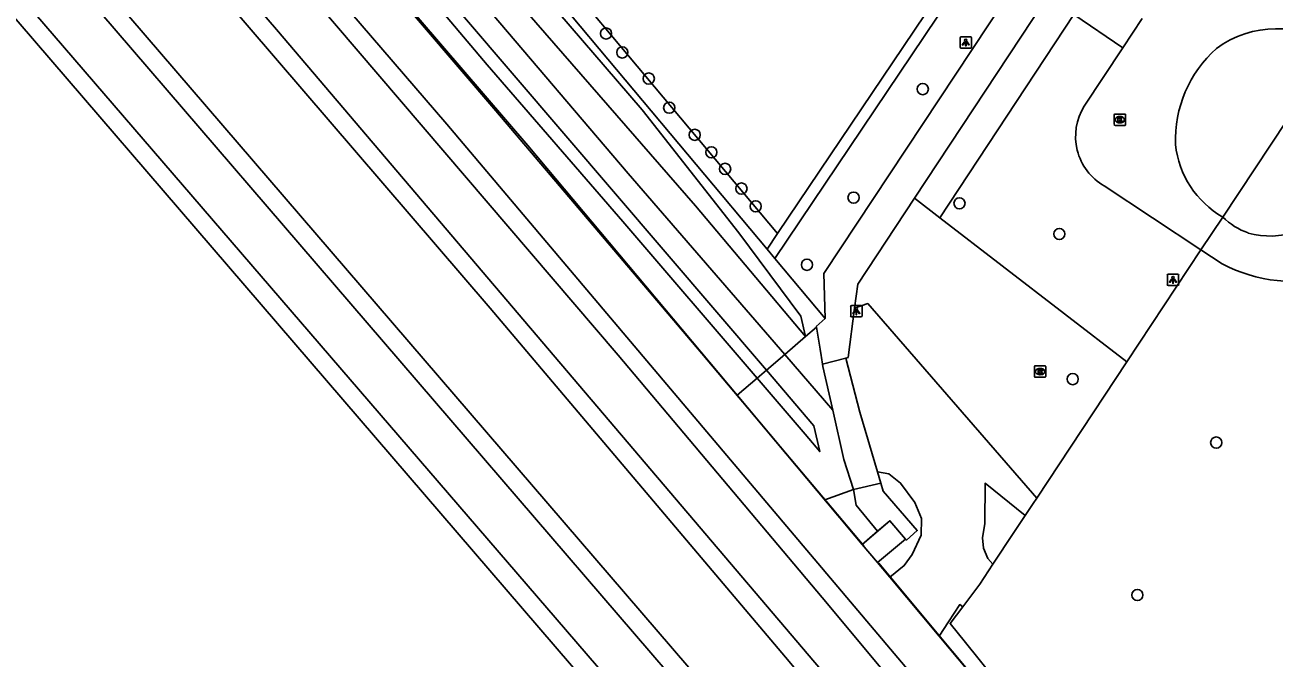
# Model space of a CAD drawing. Extents: x 159280 to 160375, y 384531 to 385872.
# Drawn here: x 159776.9 to 159886.2, y 384605.8 to 384661.3 of the extents above; entities that cross this region are included whole.
import ezdxf

# ---------------------------------------------------------------- set-up
doc = ezdxf.new("R2010")
doc.units = 0
for name, color, linetype in [('IMGEO_Boom', 7, 'Continuous'), ('IMGEO_Grasland_overig', 7, 'Continuous'), ('IMGEO_Groenvoorziening', 7, 'Continuous'), ('IMGEO_Hek', 7, 'Continuous'), ('IMGEO_Kolk', 7, 'Continuous'), ('IMGEO_Lichtpunt', 7, 'Continuous'), ('IMGEO_Muur', 7, 'Continuous'), ('IMGEO_Perron', 7, 'Continuous'), ('IMGEO_Rijbaan_lokaal_open', 7, 'Continuous'), ('IMGEO_Rioolput', 7, 'Continuous'), ('IMGEO_Spoor', 7, 'Continuous'), ('IMGEO_Struiken', 7, 'Continuous'), ('IMGEO_Voetpad_halfverhard', 7, 'Continuous'), ('IMGEO_Voetpad_op_trap', 7, 'Continuous'), ('IMGEO_Voetpad_open', 7, 'Continuous')]:
    doc.layers.add(name, color=color, linetype=linetype)

msp = doc.modelspace()

# ---------------------------------------------------------------- linework, layer by layer
at = {"layer": 'IMGEO_Boom'}
for centre in [(159827.78, 384660.54), (159829.2, 384658.88), (159831.52, 384656.6), (159855.5, 384655.68), (159833.31, 384654.05), (159835.54, 384651.68), (159837, 384650.15), (159838.2, 384648.7), (159839.63, 384646.98), (159849.44, 384646.19), (159840.88, 384645.43), (159858.71, 384645.69), (159867.45, 384643.01), (159845.36, 384640.32), (159868.62, 384630.32), (159881.18, 384624.77), (159874.28, 384611.44)]:
    msp.add_circle(centre, 0.489, dxfattribs=at)
at = {"layer": 'IMGEO_Grasland_overig'}
for points in [[(159865.47, 384619.92), (159850.68, 384636.92), (159849.52, 384636.52)], [(159843.42, 384632.47), (159847.62, 384627.61)], [(159841.81, 384631.1), (159845.96, 384626.23), (159846.48, 384623.98), (159845.2, 384625.5), (159841, 384630.41)], [(159852.61, 384612.99), (159853.87, 384614.01), (159854.58, 384614.97), (159855.36, 384616.66), (159855.4, 384618.14), (159854.81, 384619.53), (159853.56, 384621.23), (159852.53, 384622.05), (159851.54, 384622.21)], [(159864.46, 384618.4), (159860.95, 384621.22), (159860.93, 384617.68), (159860.73, 384616.44), (159860.8, 384615.54), (159861.19, 384614.63), (159861.64, 384614.14)], [(159846.92, 384619.76), (159849.43, 384620.67)], [(159864.46, 384618.4), (159865.16, 384619.45), (159865.47, 384619.92)], [(159861.64, 384614.14), (159863.47, 384616.9), (159864.46, 384618.4)], [(159858.99, 384610.42), (159860.48, 384612.39), (159861.64, 384614.14)], [(159858.99, 384610.42), (159858.74, 384610.6), (159857.76, 384609.11), (159856.92, 384607.84)], [(159891.82, 384570.68), (159890.39, 384568.56), (159859.24, 384607.28), (159857.88, 384608.96), (159858.99, 384610.42)]]:
    msp.add_lwpolyline(points, dxfattribs=at)
at = {"layer": 'IMGEO_Groenvoorziening'}
for points in [[(159810.8, 384678.74), (159812.02, 384679.74), (159842.79, 384643.04)], [(159842.55, 384640.88), (159863.3, 384671.71)], [(159842.79, 384643.04), (159853.8, 384659.4), (159862.37, 384672.12)], [(159856.98, 384644.42), (159868.71, 384662.19)], [(159891.58, 384659.33), (159881.75, 384644.49)], [(159854.76, 384646.13), (159856.98, 384644.42)], [(159856.98, 384644.42), (159873.36, 384631.82)], [(159841.88, 384641.68), (159842.79, 384643.04)], [(159873.36, 384631.82), (159879.84, 384641.61)], [(159865.47, 384619.92), (159873.36, 384631.82)]]:
    msp.add_lwpolyline(points, dxfattribs=at)
at = {"layer": 'IMGEO_Hek'}
for points in [[(159850.33, 384615.75), (159836.17, 384632.56), (159818.14, 384653.77), (159811.53, 384661.47), (159808.95, 384664.54), (159793.3, 384682.73), (159775.1, 384703.86), (159745.04, 384738.72), (159729.35, 384756.92), (159711.11, 384778.07), (159708.99, 384780.53)], [(159810.8, 384678.74), (159841.88, 384641.68)], [(159841.88, 384641.68), (159842.55, 384640.88)], [(159842.55, 384640.88), (159846.96, 384635.62)], [(159846.96, 384635.62), (159846.18, 384634.92)], [(159851.66, 384614.23), (159858.06, 384606.52), (159879.86, 384580.49), (159884.41, 384574.94), (159886.09, 384572.85), (159892.98, 384564.38), (159895.2, 384566.31), (159896.93, 384566.42), (159903.95, 384566.89), (159908.2, 384567.2)]]:
    msp.add_lwpolyline(points, dxfattribs=at)
at = {"layer": 'IMGEO_Kolk'}
for p, q in [((159872.24, 384652.57), (159872.24, 384653.42)), ((159872.32, 384653.5), (159873.17, 384653.5)), ((159872.73, 384653.28), (159872.76, 384653.28)), ((159873.24, 384653.42), (159873.24, 384652.57)), ((159873.17, 384652.5), (159872.32, 384652.5)), ((159872.75, 384652.72), (159872.73, 384652.72))]:
    msp.add_line(p, q, dxfattribs=at)
for points in [[(159872.24, 384652.57), (159872.24, 384653.42)], [(159872.32, 384653.5), (159873.17, 384653.5)], [(159872.56, 384653.2), (159872.69, 384653.2), (159872.69, 384653.05), (159872.82, 384653.2), (159872.98, 384653.2), (159872.83, 384653.05), (159872.99, 384652.8), (159872.83, 384652.8), (159872.75, 384652.96), (159872.69, 384652.89), (159872.69, 384652.8), (159872.56, 384652.8), (159872.56, 384653.2)], [(159873.24, 384653.42), (159873.24, 384652.57)], [(159873.17, 384652.5), (159872.32, 384652.5)]]:
    msp.add_lwpolyline(points, dxfattribs=at)
for centre, start, end in [((159872.32, 384653.42), 91.552, 178.448), ((159872.32, 384653.42), 91.552, 178.448), ((159873.17, 384653.42), 1.552, 88.448), ((159873.17, 384653.42), 1.552, 88.448), ((159872.32, 384652.57), 181.552, 268.448), ((159872.32, 384652.57), 181.552, 268.448), ((159873.17, 384652.57), 271.552, 358.448), ((159873.17, 384652.57), 271.552, 358.448)]:
    msp.add_arc(centre, 0.0765, start, end, dxfattribs=at)
for centre, major_axis, ratio, start_param, end_param in [((159872.73, 384653), (-0.387, 0.002), 0.722429, 4.712389, 7.853982), ((159872.75, 384653), (-0.39, 0.002), 0.717154, 1.570796, 4.712389)]:
    msp.add_ellipse(centre, major_axis=major_axis, ratio=ratio, start_param=start_param, end_param=end_param, dxfattribs=at)
at = {"layer": 'IMGEO_Lichtpunt'}
for p, q in [((159858.76, 384660.15), (159858.76, 384659.35)), ((159858.76, 384660.15), (159858.76, 384659.35)), ((159859.67, 384660.25), (159858.86, 384660.25)), ((159859.67, 384660.25), (159858.86, 384660.25)), ((159859.76, 384659.35), (159859.76, 384660.15)), ((159859.76, 384659.35), (159859.76, 384660.15)), ((159858.86, 384659.25), (159859.67, 384659.25)), ((159858.86, 384659.25), (159859.67, 384659.25)), ((159876.9, 384639.4), (159876.9, 384638.6)), ((159876.9, 384639.4), (159876.9, 384638.6)), ((159877.8, 384639.5), (159876.99, 384639.5)), ((159877.8, 384639.5), (159876.99, 384639.5)), ((159877.89, 384638.6), (159877.89, 384639.4)), ((159877.89, 384638.6), (159877.89, 384639.4)), ((159876.99, 384638.5), (159877.8, 384638.5)), ((159876.99, 384638.5), (159877.8, 384638.5)), ((159849.19, 384636.66), (159849.19, 384635.85)), ((159849.19, 384636.66), (159849.19, 384635.85)), ((159850.09, 384636.75), (159849.28, 384636.75)), ((159850.09, 384636.75), (159849.28, 384636.75)), ((159850.19, 384635.85), (159850.19, 384636.66)), ((159850.19, 384635.85), (159850.19, 384636.66)), ((159849.28, 384635.76), (159850.09, 384635.76)), ((159849.28, 384635.76), (159850.09, 384635.76))]:
    msp.add_line(p, q, dxfattribs=at)
for points in [[(159859.14, 384659.82), (159859.18, 384659.79), (159858.99, 384659.53), (159858.95, 384659.55), (159859.14, 384659.82)], [(159859.24, 384659.77), (159859.29, 384659.77), (159859.29, 384659.45), (159859.24, 384659.45), (159859.24, 384659.77)], [(159859.35, 384659.79), (159859.39, 384659.82), (159859.57, 384659.55), (159859.54, 384659.53), (159859.35, 384659.79)], [(159877.27, 384639.07), (159877.31, 384639.04), (159877.12, 384638.78), (159877.08, 384638.8), (159877.27, 384639.07)], [(159877.37, 384639.02), (159877.42, 384639.02), (159877.42, 384638.7), (159877.37, 384638.7), (159877.37, 384639.02)], [(159877.48, 384639.04), (159877.52, 384639.07), (159877.71, 384638.8), (159877.67, 384638.78), (159877.48, 384639.04)], [(159849.56, 384636.32), (159849.6, 384636.3), (159849.41, 384636.03), (159849.38, 384636.06), (159849.56, 384636.32)], [(159849.66, 384636.28), (159849.71, 384636.28), (159849.71, 384635.95), (159849.66, 384635.95), (159849.66, 384636.28)], [(159849.77, 384636.3), (159849.81, 384636.32), (159850, 384636.06), (159849.96, 384636.03), (159849.77, 384636.3)]]:
    msp.add_lwpolyline(points, dxfattribs=at)
for centre in [(159859.26, 384659.95), (159877.4, 384639.2), (159849.69, 384636.46)]:
    msp.add_circle(centre, 0.0994, dxfattribs=at)
for centre, start, end in [((159858.86, 384660.15), 90, 180), ((159858.86, 384660.15), 90, 180), ((159859.67, 384660.15), 0, 90), ((159859.67, 384660.15), 0, 90), ((159858.86, 384659.35), 180, 270), ((159858.86, 384659.35), 180, 270), ((159859.67, 384659.35), 270, 0), ((159859.67, 384659.35), 270, 360), ((159876.99, 384639.4), 90, 180), ((159876.99, 384639.4), 90, 180), ((159877.8, 384639.4), 0, 90), ((159877.8, 384639.4), 0, 90), ((159876.99, 384638.6), 180, 270), ((159876.99, 384638.6), 180, 270), ((159877.8, 384638.6), 270, 0), ((159877.8, 384638.6), 270, 360), ((159849.28, 384636.66), 90, 180), ((159849.28, 384636.66), 90, 180), ((159850.09, 384636.66), 0, 90), ((159850.09, 384636.66), 0, 90), ((159849.28, 384635.85), 180, 270), ((159849.28, 384635.85), 180, 270), ((159850.09, 384635.85), 270, 0), ((159850.09, 384635.85), 270, 360)]:
    msp.add_arc(centre, 0.0946, start, end, dxfattribs=at)
at = {"layer": 'IMGEO_Muur'}
for points in [[(159708.72, 384780.59), (159708.99, 384780.83), (159739.15, 384745.89), (159820.93, 384650.74), (159848.07, 384618.4)], [(159881.75, 384644.49), (159891.58, 384659.33)], [(159873.36, 384631.82), (159879.84, 384641.61)], [(159865.47, 384619.92), (159873.36, 384631.82)], [(159850.19, 384615.87), (159852.62, 384617.93)]]:
    msp.add_lwpolyline(points, dxfattribs=at)
at = {"layer": 'IMGEO_Perron'}
for points in [[(159683.52, 384787.64), (159685.76, 384789.57), (159780.08, 384680.27), (159817.64, 384636.51), (159843.47, 384606.02), (159861.63, 384584.28), (159861.32, 384584.01)], [(159859.33, 384582.21), (159856.67, 384579.95), (159723.55, 384734.62), (159680.59, 384785.11), (159682.86, 384787.07)], [(159673.13, 384781.5), (159673.44, 384781.77), (159720.74, 384726.19), (159850.31, 384575.57), (159850.12, 384575.41)], [(159839.24, 384628.91), (159820.93, 384650.74), (159739.15, 384745.89), (159709.38, 384780.38)], [(159882.29, 384572.72), (159881.52, 384572.05), (159856.49, 384602.19), (159813.85, 384652.6), (159705.81, 384777.99), (159706.56, 384778.66)], [(159846.92, 384619.76), (159839.24, 384628.91)], [(159850.19, 384615.87), (159849.58, 384616.6), (159848.24, 384618.19), (159848.07, 384618.4), (159846.92, 384619.76)], [(159851.53, 384614.28), (159850.19, 384615.87)], [(159852.61, 384612.99), (159851.53, 384614.28)], [(159856.92, 384607.84), (159852.61, 384612.99)], [(159884.72, 384574.7), (159856.92, 384607.84)]]:
    msp.add_lwpolyline(points, dxfattribs=at)
at = {"layer": 'IMGEO_Rijbaan_lokaal_open'}
for points in [[(159874.69, 384661.85), (159873, 384659.28)], [(159869.63, 384654.18), (159873, 384659.28)], [(159879.84, 384641.61), (159871.38, 384647.21)], [(159879.84, 384641.61), (159881.75, 384644.49)], [(159879.84, 384641.61), (159881.69, 384640.41)]]:
    msp.add_lwpolyline(points, dxfattribs=at)
for centre, radius, start, end in [((159886.46, 384652.11), 8.85, 54.6402, 126.4412), ((159888.36, 384651.22), 10.75, 131.783, 182.067), ((159873.86, 384651.54), 4.99, 147.9562, 240.209), ((159885.98, 384651.76), 8.42, 186.3591, 239.7819), ((159885.92, 384650.29), 7.46, 254.8969, 320.4844), ((159885.96, 384648.73), 5.97, 225.1991, 250.647), ((159887.88, 384652.04), 13.18, 242.0043, 286.1672)]:
    msp.add_arc(centre, radius, start, end, dxfattribs=at)
at = {"layer": 'IMGEO_Rioolput'}
for p, q in [((159865.27, 384630.56), (159865.27, 384631.41)), ((159865.34, 384631.48), (159866.19, 384631.48)), ((159865.76, 384631.26), (159865.78, 384631.26)), ((159866.27, 384631.41), (159866.27, 384630.56)), ((159866.19, 384630.48), (159865.34, 384630.48)), ((159865.78, 384630.7), (159865.75, 384630.7))]:
    msp.add_line(p, q, dxfattribs=at)
for points in [[(159865.27, 384630.56), (159865.27, 384631.41)], [(159865.34, 384631.48), (159866.19, 384631.48)], [(159865.86, 384631.18), (159865.6, 384631.18), (159865.6, 384630.78)], [(159865.78, 384631.1), (159865.73, 384631.1), (159865.73, 384631.02)], [(159866.27, 384631.41), (159866.27, 384630.56)], [(159866.19, 384630.48), (159865.34, 384630.48)], [(159865.6, 384630.78), (159865.73, 384630.78), (159865.73, 384630.94), (159865.74, 384630.94)], [(159865.73, 384631.02), (159865.78, 384631.02)], [(159865.79, 384630.91), (159865.86, 384630.78), (159866, 384630.78), (159865.93, 384630.91)]]:
    msp.add_lwpolyline(points, dxfattribs=at)
for centre, radius, start, end in [((159865.34, 384631.41), 0.0765, 91.552, 178.448), ((159865.34, 384631.41), 0.0765, 91.552, 178.448), ((159865.79, 384631), 0.0964, 77.0061, 93.1865), ((159865.8, 384631.06), 0.0378, 276.6634, 79.6772), ((159865.86, 384631.07), 0.109, 350.3612, 89.416), ((159865.85, 384631.07), 0.112, 277.5842, 350.9817), ((159866.19, 384631.41), 0.0765, 1.552, 88.448), ((159866.19, 384631.41), 0.0765, 1.552, 88.448), ((159865.34, 384630.56), 0.0765, 181.552, 268.448), ((159865.34, 384630.56), 0.0765, 181.552, 268.448), ((159865.74, 384630.89), 0.0533, 26.0293, 88.6989), ((159865.76, 384631.21), 0.19, 274.7715, 282.9687), ((159865.84, 384630.85), 0.108, 29.5134, 73.7905), ((159866.19, 384630.56), 0.0765, 271.552, 358.448), ((159866.19, 384630.56), 0.0765, 271.552, 358.448)]:
    msp.add_arc(centre, radius, start, end, dxfattribs=at)
for centre, major_axis, ratio, start_param, end_param in [((159865.75, 384630.98), (-0.387, 0.002), 0.722429, 4.712389, 7.853982), ((159865.78, 384630.98), (-0.39, 0.002), 0.717154, 1.570796, 4.712389)]:
    msp.add_ellipse(centre, major_axis=major_axis, ratio=ratio, start_param=start_param, end_param=end_param, dxfattribs=at)
at = {"layer": 'IMGEO_Spoor'}
for points in [[(159301.5, 385259.21), (159350.26, 385200.1), (159400.35, 385139.58), (159458.51, 385069.02), (159461.41, 385065.66), (159537.08, 384973.84), (159556.87, 384949.96), (159594.94, 384904.52), (159629.13, 384864.41), (159796.42, 384670.31), (159828.84, 384632.4), (159847.17, 384610.66), (159881.17, 384569.85), (159890.02, 384559.09)], [(159298.2, 385256.49), (159411.66, 385119.07), (159479.57, 385036.95), (159497.52, 385015.09), (159547.98, 384954.12), (159574.62, 384922.08), (159600.31, 384891.72), (159624.47, 384863.39), (159693.93, 384782.64), (159798.95, 384660.88), (159851.36, 384599.29), (159887.06, 384556.42)], [(159292.27, 385251.59), (159303.6, 385237.88), (159381.29, 385143.78), (159423.02, 385093.32), (159434.25, 385079.86), (159454.7, 385054.97), (159609.41, 384867.73), (159645.77, 384823.98), (159681.18, 384781.71), (159706.75, 384751.73), (159755.58, 384694.84), (159880.09, 384550.14)], [(159288.97, 385248.86), (159394.81, 385120.77), (159451.56, 385051.93), (159485.01, 385011.6), (159559.99, 384920.75), (159634.68, 384830.53), (159669.93, 384788.54), (159680.14, 384776.23), (159725.39, 384723.21), (159772.58, 384668.35), (159876.93, 384547.28)]]:
    msp.add_lwpolyline(points, dxfattribs=at)
at = {"layer": 'IMGEO_Struiken'}
for points in [[(159845.22, 384634.05), (159844.82, 384635.81), (159839.4, 384643.1), (159830.93, 384653.86), (159773.85, 384720.14), (159754.4, 384742.92), (159716.71, 384786.68)], [(159715.14, 384785.36), (159729.2, 384768.96), (159780.35, 384709.66), (159807.07, 384678.22), (159835.61, 384645.48), (159845.22, 384634.05)], [(159843.42, 384632.47), (159829.71, 384648.3), (159817.15, 384663.06), (159804.24, 384677.97), (159776.08, 384710.89), (159738.14, 384754.95), (159724.28, 384771.5), (159713.55, 384784.03)], [(159711.85, 384782.57), (159744.24, 384744.96), (159841.81, 384631.1)], [(159841, 384630.41), (159829.26, 384644.11), (159817.39, 384657.8), (159806.56, 384670.63), (159778.72, 384703), (159765.01, 384718.69), (159748.74, 384737.97), (159733.9, 384755.07), (159710.99, 384781.81)], [(159810.8, 384678.74), (159841.88, 384641.68)], [(159841.88, 384641.68), (159842.55, 384640.88)], [(159842.55, 384640.88), (159846.96, 384635.62)], [(159846.19, 384634.85), (159845.22, 384634.05)], [(159845.22, 384634.05), (159843.42, 384632.47)], [(159841.81, 384631.1), (159843.42, 384632.47)], [(159841.81, 384631.1), (159841, 384630.41)], [(159839.24, 384628.91), (159841, 384630.41)]]:
    msp.add_lwpolyline(points, dxfattribs=at)
at = {"layer": 'IMGEO_Voetpad_halfverhard'}
for points in [[(159846.96, 384635.62), (159846.84, 384639.55), (159867.03, 384670.05)], [(159866.11, 384663.31), (159854.76, 384646.13)], [(159873, 384659.28), (159868.71, 384662.19)], [(159854.76, 384646.13), (159849.8, 384638.63), (159849.52, 384636.52)], [(159849.52, 384636.52), (159848.96, 384632.21), (159848.76, 384632.15)], [(159846.96, 384635.62), (159846.18, 384634.92), (159846.19, 384634.85)], [(159846.73, 384631.64), (159846.63, 384632.21), (159846.6, 384632.39), (159846.51, 384632.93), (159846.19, 384634.85)], [(159848.76, 384632.15), (159846.73, 384631.64)]]:
    msp.add_lwpolyline(points, dxfattribs=at)
at = {"layer": 'IMGEO_Voetpad_op_trap'}
for points in [[(159851.54, 384622.21), (159850, 384627.43), (159848.76, 384632.15)], [(159847.62, 384627.61), (159846.76, 384631.42), (159846.73, 384631.64)], [(159847.62, 384627.61), (159848.59, 384623.29), (159849.43, 384620.67)], [(159851.83, 384621.22), (159851.54, 384622.21)], [(159850.19, 384615.87), (159851.54, 384617.03)], [(159853.99, 384616.32), (159851.53, 384614.28)]]:
    msp.add_lwpolyline(points, dxfattribs=at)
at = {"layer": 'IMGEO_Voetpad_open'}
for points in [[(159849.43, 384620.67), (159851.83, 384621.22)], [(159851.83, 384621.22), (159852.04, 384620.51), (159855.01, 384617.08), (159854.07, 384616.24), (159853.99, 384616.32)], [(159849.43, 384620.67), (159849.66, 384619.29), (159851.54, 384617.03)], [(159851.54, 384617.03), (159852.62, 384617.93), (159853.99, 384616.32)]]:
    msp.add_lwpolyline(points, dxfattribs=at)

doc.saveas('drawing.dxf')
